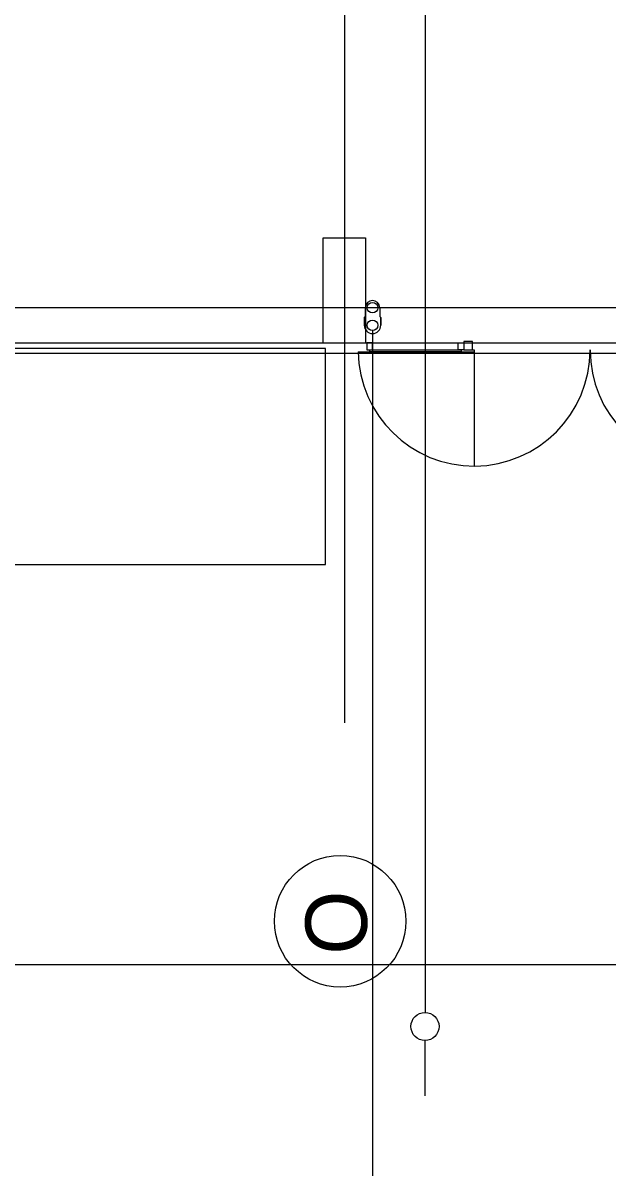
# Model space of a CAD drawing. Extents: x -264205 to -263659, y -1242401 to -1241986.
# Drawn here: x -263824.04 to -263815.72, y -1242253.15 to -1242236.76 of the extents above; entities that cross this region are included whole.
import ezdxf

# ---------------------------------------------------------------- set-up
doc = ezdxf.new("R2010")
doc.units = 0
for name, color, linetype in [('HESCON_OSI_STAVBY_KFA', 7, 'Continuous'), ('PROJEKT_OBRUBNIKY_KOMUNIKACIE', 7, 'Continuous'), ('SITUACIA_DSP_2D', 7, 'Continuous')]:
    doc.layers.add(name, color=color, linetype=linetype)

msp = doc.modelspace()

# ---------------------------------------------------------------- linework, layer by layer
at = {"layer": 'HESCON_OSI_STAVBY_KFA'}
for p, q in [((-263819.468, -1242083.237), (-263819.468, -1242246.707)), ((-263792.653, -1242240.807), (-263911.523, -1242240.807))]:
    msp.add_line(p, q, dxfattribs=at)
msp.add_circle((-263819.528, -1242249.526), 0.935, dxfattribs=at)
at = {"layer": 'PROJEKT_OBRUBNIKY_KOMUNIKACIE'}
msp.add_lwpolyline([(-263794.893, -1242227.382), (-263808.968, -1242241.457), (-263894.968, -1242241.457), (-263909.043, -1242227.382), (-263909.043, -1242196.333), (-263914.143, -1242196.333), (-263914.143, -1242132.433), (-263909.043, -1242132.433), (-263909.043, -1242101.382), (-263894.968, -1242087.307), (-263808.968, -1242087.307), (-263794.893, -1242101.382), (-263794.893, -1242227.382)], dxfattribs=at)
at = {"layer": 'SITUACIA_DSP_2D'}
for p, q in [((-263818.318, -1242235.757), (-263818.321, -1242250.822)), ((-263819.768, -1242241.312), (-263819.768, -1242239.812)), ((-263819.768, -1242239.812), (-263819.168, -1242239.812)), ((-263819.168, -1242239.812), (-263819.168, -1242241.312)), ((-263819.171, -1242240.932), (-263819.185, -1242240.946)), ((-263819.171, -1242240.807), (-263819.171, -1242240.932)), ((-263818.965, -1242240.807), (-263818.965, -1242240.932)), ((-263818.965, -1242240.932), (-263818.951, -1242240.946)), ((-263819.185, -1242240.946), (-263819.185, -1242241.057)), ((-263818.951, -1242240.946), (-263818.951, -1242241.057)), ((-263818.951, -1242241.057), (-263818.951, -1242240.946)), ((-263819.068, -1242241.132), (-263819.068, -1242253.146)), ((-263894.581, -1242241.307), (-263809.355, -1242241.307)), ((-263819.738, -1242241.388), (-263827.188, -1242241.388)), ((-263819.168, -1242241.312), (-263819.768, -1242241.312)), ((-263819.738, -1242244.458), (-263819.738, -1242241.388)), ((-263819.068, -1242241.307), (-263819.148, -1242241.307)), ((-263819.148, -1242241.307), (-263819.148, -1242241.407)), ((-263819.148, -1242241.407), (-263819.108, -1242241.407)), ((-263819.108, -1242241.432), (-263819.108, -1242241.407)), ((-263819.108, -1242241.407), (-263817.808, -1242241.407)), ((-263819.108, -1242241.407), (-263819.068, -1242241.407)), ((-263819.068, -1242241.407), (-263819.068, -1242241.307)), ((-263817.848, -1242241.407), (-263817.848, -1242241.307)), ((-263817.848, -1242241.307), (-263817.768, -1242241.307)), ((-263817.808, -1242241.407), (-263817.848, -1242241.407)), ((-263817.808, -1242241.407), (-263817.808, -1242241.432)), ((-263817.768, -1242241.407), (-263817.808, -1242241.407)), ((-263817.648, -1242241.287), (-263817.768, -1242241.287)), ((-263817.768, -1242241.287), (-263817.768, -1242241.407)), ((-263817.768, -1242241.307), (-263817.768, -1242241.407)), ((-263817.768, -1242241.407), (-263817.648, -1242241.407)), ((-263817.648, -1242241.407), (-263817.648, -1242241.287)), ((-263817.648, -1242241.407), (-263817.623, -1242241.407)), ((-263817.623, -1242241.407), (-263817.623, -1242243.057)), ((-263808.968, -1242241.457), (-263894.968, -1242241.457)), ((-263819.273, -1242241.432), (-263817.623, -1242241.432)), ((-263817.808, -1242241.432), (-263819.108, -1242241.432)), ((-263827.188, -1242244.458), (-263819.738, -1242244.458)), ((-263924.143, -1242250.14), (-263788.143, -1242250.14)), ((-263818.322, -1242251.222), (-263818.322, -1242252.009))]:
    msp.add_line(p, q, dxfattribs=at)
for centre, radius in [((-263819.068, -1242240.807), 0.075), ((-263819.068, -1242241.057), 0.075), ((-263818.322, -1242251.022), 0.2)]:
    msp.add_circle(centre, radius, dxfattribs=at)
for centre, radius, start, end in [((-263819.068, -1242240.807), 0.103, 360, 180), ((-263819.068, -1242241.057), 0.117, 180, 360), ((-263817.623, -1242241.407), 1.65, 180.8682, 0), ((-263814.323, -1242241.407), 1.65, 180, 359.1318)]:
    msp.add_arc(centre, radius, start, end, dxfattribs=at)

# ---------------------------------------------------------------- texts
at = {"layer": 'HESCON_OSI_STAVBY_KFA'}
msp.add_text('O', height=0.875, rotation=90, dxfattribs=at).set_placement((-263819.147, -1242250.001))

doc.saveas('drawing.dxf')
